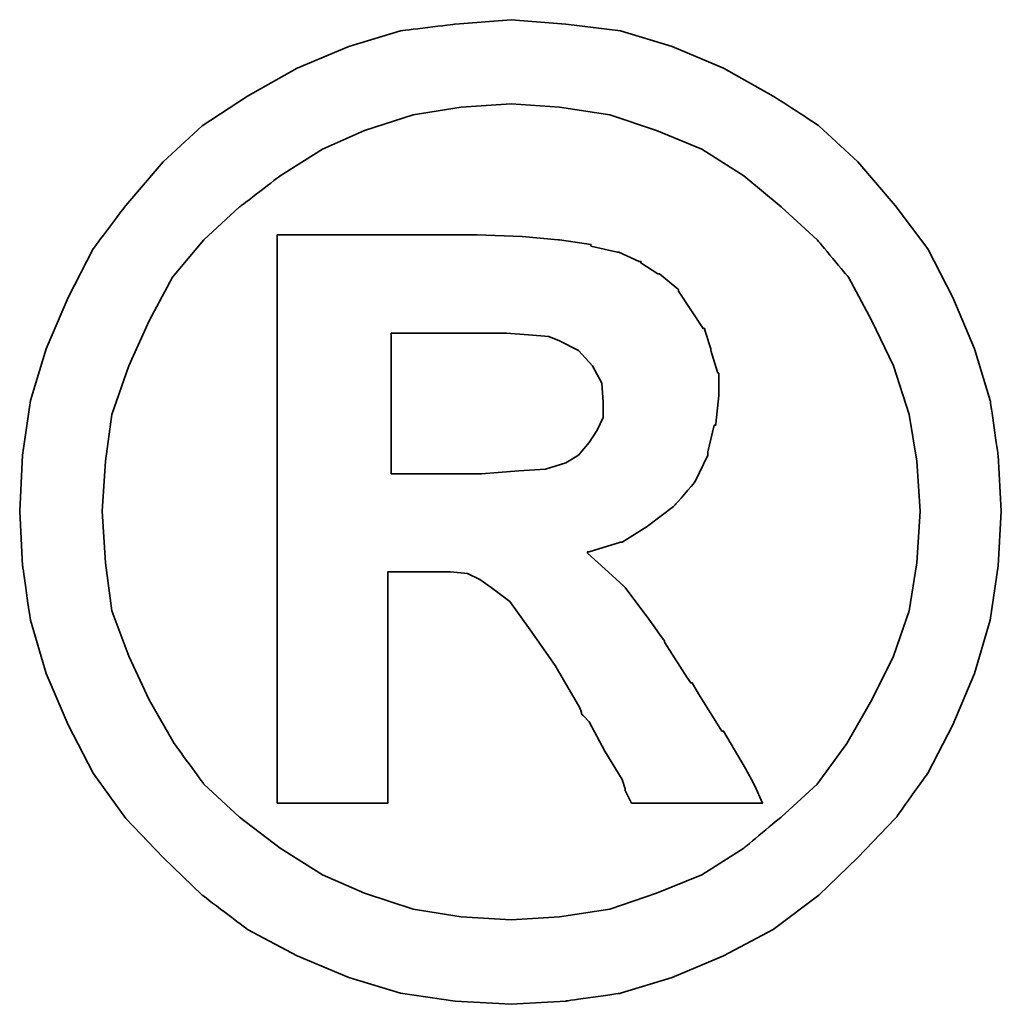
# Model space of a CAD drawing. Header units: millimetres. Extents: x 1805 to 4914, y -1594 to 860.
# Tile 543 of 656: x 4097.75 to 4099.43, y -541.16 to -539.48. Entities that reach past the tile are written whole.
import ezdxf

# ---------------------------------------------------------------- set-up
doc = ezdxf.new("R2010")
doc.units = ezdxf.units.MM
doc.layers.add('DIM', color=4, linetype='CONTINUOUS')
doc.layers.add('layer 1', color=7, linetype='CONTINUOUS')

# ---------------------------------------------------------------- blocks, each defined once
blk = doc.blocks.new('TBI MOTION logo(完整正式版)')
at = {"layer": 'layer 1', "color": 22, "lineweight": 35}
for points, knots in [([(81.20634, 4.98624), (81.20634, 4.98624), (81.18649, 5.32862), (81.18649, 5.32862), (81.18649, 5.32862), (81.18649, 5.32862), (81.13886, 5.66206), (81.13886, 5.66206), (81.13886, 5.66206), (81.13886, 5.66206), (81.04359, 5.97764), (81.04359, 5.97764), (81.04359, 5.97764), (81.04359, 5.97764), (80.91061, 6.29124), (80.91061, 6.29124), (80.91061, 6.29124), (80.91061, 6.29124), (80.75778, 6.58697), (80.75778, 6.58697), (80.75778, 6.58697), (80.75778, 6.58697), (80.5593, 6.85294), (80.5593, 6.85294), (80.5593, 6.85294), (80.5593, 6.85294), (80.33105, 7.1189), (80.33105, 7.1189), (80.33105, 7.1189), (80.33105, 7.1189), (80.09287, 7.33921), (80.09287, 7.33921), (80.09287, 7.33921), (80.09287, 7.33921), (79.815, 7.51982), (79.815, 7.51982), (79.815, 7.51982), (79.815, 7.51982), (79.51133, 7.69051), (79.51133, 7.69051), (79.51133, 7.69051), (79.51133, 7.69051), (79.19773, 7.8235), (79.19773, 7.8235), (79.19773, 7.8235), (79.19773, 7.8235), (78.88215, 7.91877), (78.88215, 7.91877), (78.88215, 7.91877), (78.88215, 7.91877), (78.54871, 7.95846), (78.54871, 7.95846), (78.54871, 7.95846), (78.54871, 7.95846), (78.21526, 7.98625), (78.21526, 7.98625), (78.21526, 7.98625), (78.21526, 7.98625), (77.87388, 7.95846), (77.87388, 7.95846), (77.87388, 7.95846), (77.87388, 7.95846), (77.54044, 7.91877), (77.54044, 7.91877), (77.54044, 7.91877), (77.54044, 7.91877), (77.22485, 7.8235), (77.22485, 7.8235), (77.22485, 7.8235), (77.22485, 7.8235), (76.91027, 7.69051), (76.91027, 7.69051), (76.91027, 7.69051), (76.91027, 7.69051), (76.6056, 7.51982), (76.6056, 7.51982), (76.6056, 7.51982), (76.6056, 7.51982), (76.32972, 7.33921), (76.32972, 7.33921), (76.32972, 7.33921), (76.32972, 7.33921), (76.09154, 7.1189), (76.09154, 7.1189), (76.09154, 7.1189), (76.09154, 7.1189), (75.86329, 6.85294), (75.86329, 6.85294), (75.86329, 6.85294), (75.86329, 6.85294), (75.66382, 6.58697), (75.66382, 6.58697), (75.66382, 6.58697), (75.66382, 6.58697), (75.51099, 6.29124), (75.51099, 6.29124), (75.51099, 6.29124), (75.51099, 6.29124), (75.37702, 5.97764), (75.37702, 5.97764), (75.37702, 5.97764), (75.37702, 5.97764), (75.28175, 5.66206), (75.28175, 5.66206), (75.28175, 5.66206), (75.28175, 5.66206), (75.23411, 5.32862), (75.23411, 5.32862), (75.23411, 5.32862), (75.23411, 5.32862), (75.21625, 4.98624), (75.21625, 4.98624), (75.21625, 4.98624), (75.21625, 4.98624), (75.23411, 4.6528), (75.23411, 4.6528), (75.23411, 4.6528), (75.23411, 4.6528), (75.28175, 4.32035), (75.28175, 4.32035), (75.28175, 4.32035), (75.28175, 4.32035), (75.37702, 3.99583), (75.37702, 3.99583), (75.37702, 3.99583), (75.37702, 3.99583), (75.51099, 3.68224), (75.51099, 3.68224), (75.51099, 3.68224), (75.51099, 3.68224), (75.66382, 3.38749), (75.66382, 3.38749), (75.66382, 3.38749), (75.66382, 3.38749), (75.86329, 3.10963), (75.86329, 3.10963), (75.86329, 3.10963), (75.86329, 3.10963), (76.09154, 2.87145), (76.09154, 2.87145), (76.09154, 2.87145), (76.09154, 2.87145), (76.32972, 2.6432), (76.32972, 2.6432), (76.32972, 2.6432), (76.32972, 2.6432), (76.6056, 2.43381), (76.6056, 2.43381), (76.6056, 2.43381), (76.6056, 2.43381), (76.91027, 2.27205), (76.91027, 2.27205), (76.91027, 2.27205), (76.91027, 2.27205), (77.22485, 2.13906), (77.22485, 2.13906), (77.22485, 2.13906), (77.22485, 2.13906), (77.54044, 2.0438), (77.54044, 2.0438), (77.54044, 2.0438), (77.54044, 2.0438), (77.87388, 1.99616), (77.87388, 1.99616), (77.87388, 1.99616), (77.87388, 1.99616), (78.21526, 1.97631), (78.21526, 1.97631), (78.21526, 1.97631), (78.21526, 1.97631), (78.54871, 1.99616), (78.54871, 1.99616), (78.54871, 1.99616), (78.54871, 1.99616), (78.88215, 2.0438), (78.88215, 2.0438), (78.88215, 2.0438), (78.88215, 2.0438), (79.19773, 2.13906), (79.19773, 2.13906), (79.19773, 2.13906), (79.19773, 2.13906), (79.51133, 2.27205), (79.51133, 2.27205), (79.51133, 2.27205), (79.51133, 2.27205), (79.815, 2.43381), (79.815, 2.43381), (79.815, 2.43381), (79.815, 2.43381), (80.09287, 2.6432), (80.09287, 2.6432), (80.09287, 2.6432), (80.09287, 2.6432), (80.33105, 2.87145), (80.33105, 2.87145), (80.33105, 2.87145), (80.33105, 2.87145), (80.5593, 3.10963), (80.5593, 3.10963), (80.5593, 3.10963), (80.5593, 3.10963), (80.75778, 3.38749), (80.75778, 3.38749), (80.75778, 3.38749), (80.75778, 3.38749), (80.91061, 3.68224), (80.91061, 3.68224), (80.91061, 3.68224), (80.91061, 3.68224), (81.04359, 3.99583), (81.04359, 3.99583), (81.04359, 3.99583), (81.04359, 3.99583), (81.13886, 4.32035), (81.13886, 4.32035), (81.13886, 4.32035), (81.13886, 4.32035), (81.18649, 4.6528), (81.18649, 4.6528), (81.18649, 4.6528), (81.18649, 4.6528), (81.20634, 4.98624), (81.20634, 4.98624)], [0, 0, 0, 0, 0.0178571, 0.0178571, 0.0178571, 0.0178572, 0.0357143, 0.0357143, 0.0357143, 0.0357143, 0.0535714, 0.0535714, 0.0535714, 0.0535714, 0.0714286, 0.0714286, 0.0714286, 0.0714286, 0.0892857, 0.0892857, 0.0892857, 0.0892857, 0.1071429, 0.1071429, 0.1071429, 0.1071429, 0.125, 0.125, 0.125, 0.125, 0.1428571, 0.1428571, 0.1428571, 0.1428572, 0.1607143, 0.1607143, 0.1607143, 0.1607143, 0.1785714, 0.1785714, 0.1785714, 0.1785714, 0.1964286, 0.1964286, 0.1964286, 0.1964286, 0.2142857, 0.2142857, 0.2142857, 0.2142857, 0.2321429, 0.2321429, 0.2321429, 0.2321429, 0.25, 0.25, 0.25, 0.25, 0.2678571, 0.2678571, 0.2678571, 0.2678572, 0.2857143, 0.2857143, 0.2857143, 0.2857143, 0.3035714, 0.3035714, 0.3035714, 0.3035714, 0.3214286, 0.3214286, 0.3214286, 0.3214286, 0.3392857, 0.3392857, 0.3392857, 0.3392857, 0.3571429, 0.3571429, 0.3571429, 0.3571429, 0.375, 0.375, 0.375, 0.375, 0.3928571, 0.3928571, 0.3928571, 0.3928572, 0.4107143, 0.4107143, 0.4107143, 0.4107143, 0.4285714, 0.4285714, 0.4285714, 0.4285714, 0.4464286, 0.4464286, 0.4464286, 0.4464286, 0.4642857, 0.4642857, 0.4642857, 0.4642857, 0.4821429, 0.4821429, 0.4821429, 0.4821429, 0.5, 0.5, 0.5, 0.5, 0.5178571, 0.5178571, 0.5178571, 0.5178572, 0.5357143, 0.5357143, 0.5357143, 0.5357143, 0.5535714, 0.5535714, 0.5535714, 0.5535714, 0.5714286, 0.5714286, 0.5714286, 0.5714286, 0.5892857, 0.5892857, 0.5892857, 0.5892857, 0.6071429, 0.6071429, 0.6071429, 0.6071429, 0.625, 0.625, 0.625, 0.625, 0.6428571, 0.6428571, 0.6428571, 0.6428572, 0.6607143, 0.6607143, 0.6607143, 0.6607143, 0.6785714, 0.6785714, 0.6785714, 0.6785714, 0.6964286, 0.6964286, 0.6964286, 0.6964286, 0.7142857, 0.7142857, 0.7142857, 0.7142857, 0.7321429, 0.7321429, 0.7321429, 0.7321429, 0.75, 0.75, 0.75, 0.75, 0.7678571, 0.7678571, 0.7678571, 0.7678572, 0.7857143, 0.7857143, 0.7857143, 0.7857143, 0.8035714, 0.8035714, 0.8035714, 0.8035714, 0.8214286, 0.8214286, 0.8214286, 0.8214286, 0.8392857, 0.8392857, 0.8392857, 0.8392857, 0.8571429, 0.8571429, 0.8571429, 0.8571429, 0.875, 0.875, 0.875, 0.875, 0.8928571, 0.8928571, 0.8928571, 0.8928572, 0.9107143, 0.9107143, 0.9107143, 0.9107143, 0.9285714, 0.9285714, 0.9285714, 0.9285714, 0.9464286, 0.9464286, 0.9464286, 0.9464286, 0.9642857, 0.9642857, 0.9642857, 0.9642857, 0.9821429, 0.9821429, 0.9821429, 0.9821429, 1, 1, 1, 1]), ([(80.71014, 4.98624), (80.71014, 4.98624), (80.69129, 5.29091), (80.69129, 5.29091), (80.69129, 5.29091), (80.69129, 5.29091), (80.64464, 5.57672), (80.64464, 5.57672), (80.64464, 5.57672), (80.64464, 5.57672), (80.54937, 5.87245), (80.54937, 5.87245), (80.54937, 5.87245), (80.54937, 5.87245), (80.41639, 6.14833), (80.41639, 6.14833), (80.41639, 6.14833), (80.41639, 6.14833), (80.27349, 6.41429), (80.27349, 6.41429), (80.27349, 6.41429), (80.27349, 6.41429), (80.08295, 6.64255), (80.08295, 6.64255), (80.08295, 6.64255), (80.08295, 6.64255), (79.86264, 6.84301), (79.86264, 6.84301), (79.86264, 6.84301), (79.86264, 6.84301), (79.63439, 7.03355), (79.63439, 7.03355), (79.63439, 7.03355), (79.63439, 7.03355), (79.37835, 7.1963), (79.37835, 7.1963), (79.37835, 7.1963), (79.37835, 7.1963), (79.10246, 7.30944), (79.10246, 7.30944), (79.10246, 7.30944), (79.10246, 7.30944), (78.81665, 7.40471), (78.81665, 7.40471), (78.81665, 7.40471), (78.81665, 7.40471), (78.511, 7.45234), (78.511, 7.45234), (78.511, 7.45234), (78.511, 7.45234), (78.21526, 7.47219), (78.21526, 7.47219), (78.21526, 7.47219), (78.21526, 7.47219), (77.9106, 7.45234), (77.9106, 7.45234), (77.9106, 7.45234), (77.9106, 7.45234), (77.61685, 7.40471), (77.61685, 7.40471), (77.61685, 7.40471), (77.61685, 7.40471), (77.32012, 7.30944), (77.32012, 7.30944), (77.32012, 7.30944), (77.32012, 7.30944), (77.06309, 7.1963), (77.06309, 7.1963), (77.06309, 7.1963), (77.06309, 7.1963), (76.80606, 7.03355), (76.80606, 7.03355), (76.80606, 7.03355), (76.80606, 7.03355), (76.55797, 6.84301), (76.55797, 6.84301), (76.55797, 6.84301), (76.55797, 6.84301), (76.34063, 6.64255), (76.34063, 6.64255), (76.34063, 6.64255), (76.34063, 6.64255), (76.1491, 6.41429), (76.1491, 6.41429), (76.1491, 6.41429), (76.1491, 6.41429), (76.0062, 6.14833), (76.0062, 6.14833), (76.0062, 6.14833), (76.0062, 6.14833), (75.88314, 5.87245), (75.88314, 5.87245), (75.88314, 5.87245), (75.88314, 5.87245), (75.77794, 5.57672), (75.77794, 5.57672), (75.77794, 5.57672), (75.77794, 5.57672), (75.73924, 5.29091), (75.73924, 5.29091), (75.73924, 5.29091), (75.73924, 5.29091), (75.72039, 4.98624), (75.72039, 4.98624), (75.72039, 4.98624), (75.72039, 4.98624), (75.73924, 4.67165), (75.73924, 4.67165), (75.73924, 4.67165), (75.73924, 4.67165), (75.77794, 4.37791), (75.77794, 4.37791), (75.77794, 4.37791), (75.77794, 4.37791), (75.88314, 4.10102), (75.88314, 4.10102), (75.88314, 4.10102), (75.88314, 4.10102), (76.0062, 3.83407), (76.0062, 3.83407), (76.0062, 3.83407), (76.0062, 3.83407), (76.15902, 3.56811), (76.15902, 3.56811), (76.15902, 3.56811), (76.15902, 3.56811), (76.34063, 3.32001), (76.34063, 3.32001), (76.34063, 3.32001), (76.34063, 3.32001), (76.55797, 3.11955), (76.55797, 3.11955), (76.55797, 3.11955), (76.55797, 3.11955), (76.80606, 2.92901), (76.80606, 2.92901), (76.80606, 2.92901), (76.80606, 2.92901), (77.06309, 2.76725), (77.06309, 2.76725), (77.06309, 2.76725), (77.06309, 2.76725), (77.32012, 2.65412), (77.32012, 2.65412), (77.32012, 2.65412), (77.32012, 2.65412), (77.61685, 2.55786), (77.61685, 2.55786), (77.61685, 2.55786), (77.61685, 2.55786), (77.9106, 2.51022), (77.9106, 2.51022), (77.9106, 2.51022), (77.9106, 2.51022), (78.21526, 2.49137), (78.21526, 2.49137), (78.21526, 2.49137), (78.21526, 2.49137), (78.511, 2.51022), (78.511, 2.51022), (78.511, 2.51022), (78.511, 2.51022), (78.81665, 2.55786), (78.81665, 2.55786), (78.81665, 2.55786), (78.81665, 2.55786), (79.10246, 2.65412), (79.10246, 2.65412), (79.10246, 2.65412), (79.10246, 2.65412), (79.37835, 2.76725), (79.37835, 2.76725), (79.37835, 2.76725), (79.37835, 2.76725), (79.63439, 2.92901), (79.63439, 2.92901), (79.63439, 2.92901), (79.63439, 2.92901), (79.86264, 3.11955), (79.86264, 3.11955), (79.86264, 3.11955), (79.86264, 3.11955), (80.08295, 3.32001), (80.08295, 3.32001), (80.08295, 3.32001), (80.08295, 3.32001), (80.26356, 3.56811), (80.26356, 3.56811), (80.26356, 3.56811), (80.26356, 3.56811), (80.41639, 3.83407), (80.41639, 3.83407), (80.41639, 3.83407), (80.41639, 3.83407), (80.54937, 4.10102), (80.54937, 4.10102), (80.54937, 4.10102), (80.54937, 4.10102), (80.64464, 4.37791), (80.64464, 4.37791), (80.64464, 4.37791), (80.64464, 4.37791), (80.69129, 4.67165), (80.69129, 4.67165), (80.69129, 4.67165), (80.69129, 4.67165), (80.71014, 4.98624), (80.71014, 4.98624)], [0, 0, 0, 0, 0.0192308, 0.0192308, 0.0192308, 0.0192308, 0.0384615, 0.0384615, 0.0384615, 0.0384615, 0.0576923, 0.0576923, 0.0576923, 0.0576923, 0.0769231, 0.0769231, 0.0769231, 0.0769231, 0.0961538, 0.0961538, 0.0961538, 0.0961539, 0.1153846, 0.1153846, 0.1153846, 0.1153846, 0.1346154, 0.1346154, 0.1346154, 0.1346154, 0.1538462, 0.1538462, 0.1538462, 0.1538462, 0.1730769, 0.1730769, 0.1730769, 0.1730769, 0.1923077, 0.1923077, 0.1923077, 0.1923077, 0.2115385, 0.2115385, 0.2115385, 0.2115385, 0.2307692, 0.2307692, 0.2307692, 0.2307692, 0.25, 0.25, 0.25, 0.25, 0.2692308, 0.2692308, 0.2692308, 0.2692308, 0.2884615, 0.2884615, 0.2884615, 0.2884615, 0.3076923, 0.3076923, 0.3076923, 0.3076923, 0.3269231, 0.3269231, 0.3269231, 0.3269231, 0.3461538, 0.3461538, 0.3461538, 0.3461539, 0.3653846, 0.3653846, 0.3653846, 0.3653846, 0.3846154, 0.3846154, 0.3846154, 0.3846154, 0.4038462, 0.4038462, 0.4038462, 0.4038462, 0.4230769, 0.4230769, 0.4230769, 0.4230769, 0.4423077, 0.4423077, 0.4423077, 0.4423077, 0.4615385, 0.4615385, 0.4615385, 0.4615385, 0.4807692, 0.4807692, 0.4807692, 0.4807692, 0.5, 0.5, 0.5, 0.5, 0.5192308, 0.5192308, 0.5192308, 0.5192308, 0.5384615, 0.5384615, 0.5384615, 0.5384615, 0.5576923, 0.5576923, 0.5576923, 0.5576923, 0.5769231, 0.5769231, 0.5769231, 0.5769231, 0.5961538, 0.5961538, 0.5961538, 0.5961539, 0.6153846, 0.6153846, 0.6153846, 0.6153846, 0.6346154, 0.6346154, 0.6346154, 0.6346154, 0.6538462, 0.6538462, 0.6538462, 0.6538462, 0.6730769, 0.6730769, 0.6730769, 0.6730769, 0.6923077, 0.6923077, 0.6923077, 0.6923077, 0.7115385, 0.7115385, 0.7115385, 0.7115385, 0.7307692, 0.7307692, 0.7307692, 0.7307692, 0.75, 0.75, 0.75, 0.75, 0.7692308, 0.7692308, 0.7692308, 0.7692308, 0.7884615, 0.7884615, 0.7884615, 0.7884615, 0.8076923, 0.8076923, 0.8076923, 0.8076923, 0.8269231, 0.8269231, 0.8269231, 0.8269231, 0.8461538, 0.8461538, 0.8461538, 0.8461539, 0.8653846, 0.8653846, 0.8653846, 0.8653846, 0.8846154, 0.8846154, 0.8846154, 0.8846154, 0.9038462, 0.9038462, 0.9038462, 0.9038462, 0.9230769, 0.9230769, 0.9230769, 0.9230769, 0.9423077, 0.9423077, 0.9423077, 0.9423077, 0.9615385, 0.9615385, 0.9615385, 0.9615385, 0.9807692, 0.9807692, 0.9807692, 0.9807692, 1, 1, 1, 1]), ([(76.78721, 3.2823), (76.78721, 3.2823), (76.78721, 3.32001), (76.78721, 3.32001), (76.78721, 3.32001), (76.78721, 3.32001), (76.78721, 3.42422), (76.78721, 3.42422), (76.78721, 3.42422), (76.78721, 3.42422), (76.78721, 3.59689), (76.78721, 3.59689), (76.78721, 3.59689), (76.78721, 3.59689), (76.78721, 3.80529), (76.78721, 3.80529), (76.78721, 3.80529), (76.78721, 3.80529), (76.78721, 4.0524), (76.78721, 4.0524), (76.78721, 4.0524), (76.78721, 4.0524), (76.78721, 4.32035), (76.78721, 4.32035), (76.78721, 4.32035), (76.78721, 4.32035), (76.78721, 4.92868), (76.78721, 4.92868), (76.78721, 4.92868), (76.78721, 4.92868), (76.78721, 5.53801), (76.78721, 5.53801), (76.78721, 5.53801), (76.78721, 5.53801), (76.78721, 5.82482), (76.78721, 5.82482), (76.78721, 5.82482), (76.78721, 5.82482), (76.78721, 6.07291), (76.78721, 6.07291), (76.78721, 6.07291), (76.78721, 6.07291), (76.78721, 6.30017), (76.78721, 6.30017), (76.78721, 6.30017), (76.78721, 6.30017), (76.78721, 6.45399), (76.78721, 6.45399), (76.78721, 6.45399), (76.78721, 6.45399), (76.78721, 6.5572), (76.78721, 6.5572), (76.78721, 6.5572), (76.78721, 6.5572), (76.78721, 6.59689), (76.78721, 6.59689), (76.78721, 6.59689), (76.78721, 6.59689), (76.78721, 6.67232), (76.78721, 6.67232), (76.78721, 6.67232), (76.78721, 6.67232), (76.8537, 6.67232), (76.8537, 6.67232), (76.8537, 6.67232), (76.8537, 6.67232), (76.87355, 6.67232), (76.87355, 6.67232), (76.87355, 6.67232), (76.87355, 6.67232), (76.91027, 6.67232), (76.91027, 6.67232), (76.91027, 6.67232), (76.91027, 6.67232), (77.04424, 6.67232), (77.04424, 6.67232), (77.04424, 6.67232), (77.04424, 6.67232), (77.22485, 6.67232), (77.22485, 6.67232), (77.22485, 6.67232), (77.22485, 6.67232), (77.43524, 6.67232), (77.43524, 6.67232), (77.43524, 6.67232), (77.43524, 6.67232), (77.65357, 6.67232), (77.65357, 6.67232), (77.65357, 6.67232), (77.65357, 6.67232), (77.82625, 6.67232), (77.82625, 6.67232), (77.82625, 6.67232), (77.82625, 6.67232), (77.94037, 6.67232), (77.94037, 6.67232), (77.94037, 6.67232), (77.94037, 6.67232), (77.97709, 6.67232), (77.97709, 6.67232), (77.97709, 6.67232), (77.97709, 6.67232), (77.99694, 6.67232), (77.99694, 6.67232), (77.99694, 6.67232), (77.99694, 6.67232), (78.00686, 6.67232), (78.00686, 6.67232), (78.00686, 6.67232), (78.00686, 6.67232), (78.28275, 6.6624), (78.28275, 6.6624), (78.28275, 6.6624), (78.28275, 6.6624), (78.50107, 6.64255), (78.50107, 6.64255), (78.50107, 6.64255), (78.50107, 6.64255), (78.511, 6.64255), (78.511, 6.64255), (78.511, 6.64255), (78.511, 6.64255), (78.70154, 6.61476), (78.70154, 6.61476), (78.70154, 6.61476), (78.70154, 6.61476), (78.70154, 6.60483), (78.70154, 6.60483), (78.70154, 6.60483), (78.70154, 6.60483), (78.86429, 6.56713), (78.86429, 6.56713), (78.86429, 6.56713), (78.86429, 6.56713), (78.87223, 6.56713), (78.87223, 6.56713), (78.87223, 6.56713), (78.87223, 6.56713), (78.99727, 6.51056), (78.99727, 6.51056), (78.99727, 6.51056), (78.99727, 6.51056), (79.00719, 6.51056), (79.00719, 6.51056), (79.00719, 6.51056), (79.00719, 6.51056), (79.00719, 6.50162), (79.00719, 6.50162), (79.00719, 6.50162), (79.00719, 6.50162), (79.1104, 6.43415), (79.1104, 6.43415), (79.1104, 6.43415), (79.1104, 6.43415), (79.12132, 6.43415), (79.12132, 6.43415), (79.12132, 6.43415), (79.12132, 6.43415), (79.22552, 6.34781), (79.22552, 6.34781), (79.22552, 6.34781), (79.22552, 6.34781), (79.23544, 6.33888), (79.23544, 6.33888), (79.23544, 6.33888), (79.23544, 6.33888), (79.23544, 6.32895), (79.23544, 6.32895), (79.23544, 6.32895), (79.23544, 6.32895), (79.31087, 6.21483), (79.31087, 6.21483), (79.31087, 6.21483), (79.31087, 6.21483), (79.38629, 6.1007), (79.38629, 6.1007), (79.38629, 6.1007), (79.38629, 6.1007), (79.3972, 6.1007), (79.3972, 6.1007), (79.3972, 6.1007), (79.3972, 6.1007), (79.3972, 6.09078), (79.3972, 6.09078), (79.3972, 6.09078), (79.3972, 6.09078), (79.43392, 5.97764), (79.43392, 5.97764), (79.43392, 5.97764), (79.43392, 5.97764), (79.43392, 5.96772), (79.43392, 5.96772), (79.43392, 5.96772), (79.43392, 5.96772), (79.47362, 5.83474), (79.47362, 5.83474), (79.47362, 5.83474), (79.47362, 5.83474), (79.48156, 5.82482), (79.48156, 5.82482), (79.48156, 5.82482), (79.48156, 5.82482), (79.48156, 5.69977), (79.48156, 5.69977), (79.48156, 5.69977), (79.48156, 5.69977), (79.48156, 5.69183), (79.48156, 5.69183), (79.48156, 5.69183), (79.48156, 5.69183), (79.4637, 5.51915), (79.4637, 5.51915), (79.4637, 5.51915), (79.4637, 5.51915), (79.4637, 5.51122), (79.4637, 5.51122), (79.4637, 5.51122), (79.4637, 5.51122), (79.45377, 5.51122), (79.45377, 5.51122), (79.45377, 5.51122), (79.45377, 5.51122), (79.41507, 5.34847), (79.41507, 5.34847), (79.41507, 5.34847), (79.41507, 5.34847), (79.41507, 5.33854), (79.41507, 5.33854), (79.41507, 5.33854), (79.41507, 5.33854), (79.41507, 5.32862), (79.41507, 5.32862), (79.41507, 5.32862), (79.41507, 5.32862), (79.33865, 5.16785), (79.33865, 5.16785), (79.33865, 5.16785), (79.33865, 5.16785), (79.33071, 5.15693), (79.33071, 5.15693), (79.33071, 5.15693), (79.33071, 5.15693), (79.2156, 5.02495), (79.2156, 5.02495), (79.2156, 5.02495), (79.2156, 5.02495), (79.20567, 5.01502), (79.20567, 5.01502), (79.20567, 5.01502), (79.20567, 5.01502), (79.05483, 4.89991), (79.05483, 4.89991), (79.05483, 4.89991), (79.05483, 4.89991), (79.04491, 4.89197), (79.04491, 4.89197), (79.04491, 4.89197), (79.04491, 4.89197), (78.89208, 4.7967), (78.89208, 4.7967), (78.89208, 4.7967), (78.89208, 4.7967), (78.88215, 4.7967), (78.88215, 4.7967), (78.88215, 4.7967), (78.88215, 4.7967), (78.69161, 4.73913), (78.69161, 4.73913), (78.69161, 4.73913), (78.69161, 4.73913), (78.68169, 4.73913), (78.68169, 4.73913), (78.68169, 4.73913), (78.68169, 4.73913), (78.68169, 4.72921), (78.68169, 4.72921), (78.68169, 4.72921), (78.68169, 4.72921), (78.78688, 4.63394), (78.78688, 4.63394), (78.78688, 4.63394), (78.78688, 4.63394), (78.902, 4.52875), (78.902, 4.52875), (78.902, 4.52875), (78.902, 4.52875), (78.91093, 4.52081), (78.91093, 4.52081), (78.91093, 4.52081), (78.91093, 4.52081), (79.02506, 4.36798), (79.02506, 4.36798), (79.02506, 4.36798), (79.02506, 4.36798), (79.1501, 4.1953), (79.1501, 4.1953), (79.1501, 4.1953), (79.1501, 4.1953), (79.1501, 4.18736), (79.1501, 4.18736), (79.1501, 4.18736), (79.1501, 4.18736), (79.29201, 3.96705), (79.29201, 3.96705), (79.29201, 3.96705), (79.29201, 3.96705), (79.31087, 3.93828), (79.31087, 3.93828), (79.31087, 3.93828), (79.31087, 3.93828), (79.32079, 3.93828), (79.32079, 3.93828), (79.32079, 3.93828), (79.32079, 3.93828), (79.3585, 3.87178), (79.3585, 3.87178), (79.3585, 3.87178), (79.3585, 3.87178), (79.50141, 3.64353), (79.50141, 3.64353), (79.50141, 3.64353), (79.50141, 3.64353), (79.51133, 3.64353), (79.51133, 3.64353), (79.51133, 3.64353), (79.51133, 3.64353), (79.64431, 3.41528), (79.64431, 3.41528), (79.64431, 3.41528), (79.64431, 3.41528), (79.68202, 3.3478), (79.68202, 3.3478), (79.68202, 3.3478), (79.68202, 3.3478), (79.70187, 3.31009), (79.70187, 3.31009), (79.70187, 3.31009), (79.70187, 3.31009), (79.7495, 3.2049), (79.7495, 3.2049), (79.7495, 3.2049), (79.7495, 3.2049), (79.64431, 3.2049), (79.64431, 3.2049), (79.64431, 3.2049), (79.64431, 3.2049), (79.62546, 3.2049), (79.62546, 3.2049), (79.62546, 3.2049), (79.62546, 3.2049), (79.53912, 3.2049), (79.53912, 3.2049), (79.53912, 3.2049), (79.53912, 3.2049), (79.31087, 3.2049), (79.31087, 3.2049), (79.31087, 3.2049), (79.31087, 3.2049), (79.08262, 3.2049), (79.08262, 3.2049), (79.08262, 3.2049), (79.08262, 3.2049), (79.00719, 3.2049), (79.00719, 3.2049), (79.00719, 3.2049), (79.00719, 3.2049), (78.98735, 3.2049), (78.98735, 3.2049), (78.98735, 3.2049), (78.98735, 3.2049), (78.94964, 3.2049), (78.94964, 3.2049), (78.94964, 3.2049), (78.94964, 3.2049), (78.92979, 3.24459), (78.92979, 3.24459), (78.92979, 3.24459), (78.92979, 3.24459), (78.91093, 3.2823), (78.91093, 3.2823), (78.91093, 3.2823), (78.91093, 3.2823), (78.91093, 3.29223), (78.91093, 3.29223), (78.91093, 3.29223), (78.91093, 3.29223), (78.89208, 3.3478), (78.89208, 3.3478), (78.89208, 3.3478), (78.89208, 3.3478), (78.78688, 3.52048), (78.78688, 3.52048), (78.78688, 3.52048), (78.78688, 3.52048), (78.69161, 3.7001), (78.69161, 3.7001), (78.69161, 3.7001), (78.69161, 3.7001), (78.6539, 3.7388), (78.6539, 3.7388), (78.6539, 3.7388), (78.6539, 3.7388), (78.64398, 3.74873), (78.64398, 3.74873), (78.64398, 3.74873), (78.64398, 3.74873), (78.64398, 3.75766), (78.64398, 3.75766), (78.64398, 3.75766), (78.64398, 3.75766), (78.63405, 3.78644), (78.63405, 3.78644), (78.63405, 3.78644), (78.63405, 3.78644), (78.48321, 4.04347), (78.48321, 4.04347), (78.48321, 4.04347), (78.48321, 4.04347), (78.33038, 4.2618), (78.33038, 4.2618), (78.33038, 4.2618), (78.33038, 4.2618), (78.20732, 4.43447), (78.20732, 4.43447), (78.20732, 4.43447), (78.20732, 4.43447), (78.09221, 4.52081), (78.09221, 4.52081), (78.09221, 4.52081), (78.09221, 4.52081), (78.02472, 4.56845), (78.02472, 4.56845), (78.02472, 4.56845), (78.02472, 4.56845), (77.9493, 4.60616), (77.9493, 4.60616), (77.9493, 4.60616), (77.9493, 4.60616), (77.8451, 4.61608), (77.8451, 4.61608), (77.8451, 4.61608), (77.8451, 4.61608), (77.71113, 4.61608), (77.71113, 4.61608), (77.71113, 4.61608), (77.71113, 4.61608), (77.69128, 4.61608), (77.69128, 4.61608), (77.69128, 4.61608), (77.69128, 4.61608), (77.67342, 4.61608), (77.67342, 4.61608), (77.67342, 4.61608), (77.67342, 4.61608), (77.5583, 4.61608), (77.5583, 4.61608), (77.5583, 4.61608), (77.5583, 4.61608), (77.46303, 4.61608), (77.46303, 4.61608), (77.46303, 4.61608), (77.46303, 4.61608), (77.46303, 4.54761), (77.46303, 4.54761), (77.46303, 4.54761), (77.46303, 4.54761), (77.46303, 4.47318), (77.46303, 4.47318), (77.46303, 4.47318), (77.46303, 4.47318), (77.46303, 4.24294), (77.46303, 4.24294), (77.46303, 4.24294), (77.46303, 4.24294), (77.46303, 3.99583), (77.46303, 3.99583), (77.46303, 3.99583), (77.46303, 3.99583), (77.46303, 3.72888), (77.46303, 3.72888), (77.46303, 3.72888), (77.46303, 3.72888), (77.46303, 3.51055), (77.46303, 3.51055), (77.46303, 3.51055), (77.46303, 3.51055), (77.46303, 3.42422), (77.46303, 3.42422), (77.46303, 3.42422), (77.46303, 3.42422), (77.46303, 3.35773), (77.46303, 3.35773), (77.46303, 3.35773), (77.46303, 3.35773), (77.46303, 3.30017), (77.46303, 3.30017), (77.46303, 3.30017), (77.46303, 3.30017), (77.46303, 3.2823), (77.46303, 3.2823), (77.46303, 3.2823), (77.46303, 3.2823), (77.46303, 3.2049), (77.46303, 3.2049), (77.46303, 3.2049), (77.46303, 3.2049), (77.39753, 3.2049), (77.39753, 3.2049), (77.39753, 3.2049), (77.39753, 3.2049), (77.37768, 3.2049), (77.37768, 3.2049), (77.37768, 3.2049), (77.37768, 3.2049), (77.32012, 3.2049), (77.32012, 3.2049), (77.32012, 3.2049), (77.32012, 3.2049), (77.12165, 3.2049), (77.12165, 3.2049), (77.12165, 3.2049), (77.12165, 3.2049), (76.94897, 3.2049), (76.94897, 3.2049), (76.94897, 3.2049), (76.94897, 3.2049), (76.8924, 3.2049), (76.8924, 3.2049), (76.8924, 3.2049), (76.8924, 3.2049), (76.8537, 3.2049), (76.8537, 3.2049), (76.8537, 3.2049), (76.8537, 3.2049), (76.78721, 3.2049), (76.78721, 3.2049), (76.78721, 3.2049), (76.78721, 3.2049), (76.78721, 3.2823), (76.78721, 3.2823)], [0, 0, 0, 0, 0.0074074, 0.0074074, 0.0074074, 0.0074074, 0.0148148, 0.0148148, 0.0148148, 0.0148148, 0.0222222, 0.0222222, 0.0222222, 0.0222222, 0.0296296, 0.0296296, 0.0296296, 0.0296296, 0.037037, 0.037037, 0.037037, 0.037037, 0.0444444, 0.0444444, 0.0444444, 0.0444445, 0.0518519, 0.0518519, 0.0518519, 0.0518519, 0.0592593, 0.0592593, 0.0592593, 0.0592593, 0.0666667, 0.0666667, 0.0666667, 0.0666667, 0.0740741, 0.0740741, 0.0740741, 0.0740741, 0.0814815, 0.0814815, 0.0814815, 0.0814815, 0.0888889, 0.0888889, 0.0888889, 0.0888889, 0.0962963, 0.0962963, 0.0962963, 0.0962963, 0.1037037, 0.1037037, 0.1037037, 0.1037037, 0.1111111, 0.1111111, 0.1111111, 0.1111111, 0.1185185, 0.1185185, 0.1185185, 0.1185185, 0.1259259, 0.1259259, 0.1259259, 0.1259259, 0.1333333, 0.1333333, 0.1333333, 0.1333333, 0.1407407, 0.1407407, 0.1407407, 0.1407408, 0.1481481, 0.1481481, 0.1481481, 0.1481482, 0.1555556, 0.1555556, 0.1555556, 0.1555556, 0.162963, 0.162963, 0.162963, 0.162963, 0.1703704, 0.1703704, 0.1703704, 0.1703704, 0.1777778, 0.1777778, 0.1777778, 0.1777778, 0.1851852, 0.1851852, 0.1851852, 0.1851852, 0.1925926, 0.1925926, 0.1925926, 0.1925926, 0.2, 0.2, 0.2, 0.2, 0.2074074, 0.2074074, 0.2074074, 0.2074074, 0.2148148, 0.2148148, 0.2148148, 0.2148148, 0.2222222, 0.2222222, 0.2222222, 0.2222222, 0.2296296, 0.2296296, 0.2296296, 0.2296296, 0.237037, 0.237037, 0.237037, 0.237037, 0.2444444, 0.2444444, 0.2444444, 0.2444445, 0.2518519, 0.2518519, 0.2518519, 0.2518519, 0.2592593, 0.2592593, 0.2592593, 0.2592593, 0.2666667, 0.2666667, 0.2666667, 0.2666667, 0.2740741, 0.2740741, 0.2740741, 0.2740741, 0.2814815, 0.2814815, 0.2814815, 0.2814815, 0.2888889, 0.2888889, 0.2888889, 0.2888889, 0.2962963, 0.2962963, 0.2962963, 0.2962963, 0.3037037, 0.3037037, 0.3037037, 0.3037037, 0.3111111, 0.3111111, 0.3111111, 0.3111111, 0.3185185, 0.3185185, 0.3185185, 0.3185185, 0.3259259, 0.3259259, 0.3259259, 0.3259259, 0.3333333, 0.3333333, 0.3333333, 0.3333333, 0.3407407, 0.3407407, 0.3407407, 0.3407408, 0.3481481, 0.3481481, 0.3481481, 0.3481482, 0.3555556, 0.3555556, 0.3555556, 0.3555556, 0.362963, 0.362963, 0.362963, 0.362963, 0.3703704, 0.3703704, 0.3703704, 0.3703704, 0.3777778, 0.3777778, 0.3777778, 0.3777778, 0.3851852, 0.3851852, 0.3851852, 0.3851852, 0.3925926, 0.3925926, 0.3925926, 0.3925926, 0.4, 0.4, 0.4, 0.4, 0.4074074, 0.4074074, 0.4074074, 0.4074074, 0.4148148, 0.4148148, 0.4148148, 0.4148148, 0.4222222, 0.4222222, 0.4222222, 0.4222222, 0.4296296, 0.4296296, 0.4296296, 0.4296296, 0.437037, 0.437037, 0.437037, 0.437037, 0.4444444, 0.4444444, 0.4444444, 0.4444445, 0.4518519, 0.4518519, 0.4518519, 0.4518519, 0.4592593, 0.4592593, 0.4592593, 0.4592593, 0.4666667, 0.4666667, 0.4666667, 0.4666667, 0.4740741, 0.4740741, 0.4740741, 0.4740741, 0.4814815, 0.4814815, 0.4814815, 0.4814815, 0.4888889, 0.4888889, 0.4888889, 0.4888889, 0.4962963, 0.4962963, 0.4962963, 0.4962963, 0.5037037, 0.5037037, 0.5037037, 0.5037037, 0.5111111, 0.5111111, 0.5111111, 0.5111111, 0.5185185, 0.5185185, 0.5185185, 0.5185185, 0.5259259, 0.5259259, 0.5259259, 0.5259259, 0.5333333, 0.5333333, 0.5333333, 0.5333333, 0.5407407, 0.5407407, 0.5407407, 0.5407408, 0.5481481, 0.5481481, 0.5481481, 0.5481482, 0.5555556, 0.5555556, 0.5555556, 0.5555556, 0.562963, 0.562963, 0.562963, 0.562963, 0.5703704, 0.5703704, 0.5703704, 0.5703704, 0.5777778, 0.5777778, 0.5777778, 0.5777778, 0.5851852, 0.5851852, 0.5851852, 0.5851852, 0.5925926, 0.5925926, 0.5925926, 0.5925926, 0.6, 0.6, 0.6, 0.6, 0.6074074, 0.6074074, 0.6074074, 0.6074074, 0.6148148, 0.6148148, 0.6148148, 0.6148148, 0.6222222, 0.6222222, 0.6222222, 0.6222222, 0.6296296, 0.6296296, 0.6296296, 0.6296296, 0.637037, 0.637037, 0.637037, 0.637037, 0.6444444, 0.6444444, 0.6444444, 0.6444445, 0.6518519, 0.6518519, 0.6518519, 0.6518519, 0.6592593, 0.6592593, 0.6592593, 0.6592593, 0.6666667, 0.6666667, 0.6666667, 0.6666667, 0.6740741, 0.6740741, 0.6740741, 0.6740741, 0.6814815, 0.6814815, 0.6814815, 0.6814815, 0.6888889, 0.6888889, 0.6888889, 0.6888889, 0.6962963, 0.6962963, 0.6962963, 0.6962963, 0.7037037, 0.7037037, 0.7037037, 0.7037037, 0.7111111, 0.7111111, 0.7111111, 0.7111111, 0.7185185, 0.7185185, 0.7185185, 0.7185185, 0.7259259, 0.7259259, 0.7259259, 0.7259259, 0.7333333, 0.7333333, 0.7333333, 0.7333333, 0.7407407, 0.7407407, 0.7407407, 0.7407408, 0.7481481, 0.7481481, 0.7481481, 0.7481482, 0.7555556, 0.7555556, 0.7555556, 0.7555556, 0.762963, 0.762963, 0.762963, 0.762963, 0.7703704, 0.7703704, 0.7703704, 0.7703704, 0.7777778, 0.7777778, 0.7777778, 0.7777778, 0.7851852, 0.7851852, 0.7851852, 0.7851852, 0.7925926, 0.7925926, 0.7925926, 0.7925926, 0.8, 0.8, 0.8, 0.8, 0.8074074, 0.8074074, 0.8074074, 0.8074074, 0.8148148, 0.8148148, 0.8148148, 0.8148148, 0.8222222, 0.8222222, 0.8222222, 0.8222222, 0.8296296, 0.8296296, 0.8296296, 0.8296296, 0.837037, 0.837037, 0.837037, 0.837037, 0.8444444, 0.8444444, 0.8444444, 0.8444445, 0.8518519, 0.8518519, 0.8518519, 0.8518519, 0.8592593, 0.8592593, 0.8592593, 0.8592593, 0.8666667, 0.8666667, 0.8666667, 0.8666667, 0.8740741, 0.8740741, 0.8740741, 0.8740741, 0.8814815, 0.8814815, 0.8814815, 0.8814815, 0.8888889, 0.8888889, 0.8888889, 0.8888889, 0.8962963, 0.8962963, 0.8962963, 0.8962963, 0.9037037, 0.9037037, 0.9037037, 0.9037037, 0.9111111, 0.9111111, 0.9111111, 0.9111111, 0.9185185, 0.9185185, 0.9185185, 0.9185185, 0.9259259, 0.9259259, 0.9259259, 0.9259259, 0.9333333, 0.9333333, 0.9333333, 0.9333333, 0.9407407, 0.9407407, 0.9407407, 0.9407408, 0.9481481, 0.9481481, 0.9481481, 0.9481482, 0.9555556, 0.9555556, 0.9555556, 0.9555556, 0.962963, 0.962963, 0.962963, 0.962963, 0.9703704, 0.9703704, 0.9703704, 0.9703704, 0.9777778, 0.9777778, 0.9777778, 0.9777778, 0.9851852, 0.9851852, 0.9851852, 0.9851852, 0.9925926, 0.9925926, 0.9925926, 0.9925926, 1, 1, 1, 1]), ([(77.48288, 6.07291), (77.48288, 6.07291), (77.48288, 5.99551), (77.48288, 5.99551), (77.48288, 5.99551), (77.48288, 5.99551), (77.48288, 5.82482), (77.48288, 5.82482), (77.48288, 5.82482), (77.48288, 5.82482), (77.48288, 5.63328), (77.48288, 5.63328), (77.48288, 5.63328), (77.48288, 5.63328), (77.48288, 5.46358), (77.48288, 5.46358), (77.48288, 5.46358), (77.48288, 5.46358), (77.48288, 5.29091), (77.48288, 5.29091), (77.48288, 5.29091), (77.48288, 5.29091), (77.48288, 5.21449), (77.48288, 5.21449), (77.48288, 5.21449), (77.48288, 5.21449), (77.50074, 5.21449), (77.50074, 5.21449), (77.50074, 5.21449), (77.50074, 5.21449), (77.71113, 5.21449), (77.71113, 5.21449), (77.71113, 5.21449), (77.71113, 5.21449), (77.94037, 5.21449), (77.94037, 5.21449), (77.94037, 5.21449), (77.94037, 5.21449), (78.01579, 5.21449), (78.01579, 5.21449), (78.01579, 5.21449), (78.01579, 5.21449), (78.03465, 5.21449), (78.03465, 5.21449), (78.03465, 5.21449), (78.03465, 5.21449), (78.2629, 5.23335), (78.2629, 5.23335), (78.2629, 5.23335), (78.2629, 5.23335), (78.42565, 5.24327), (78.42565, 5.24327), (78.42565, 5.24327), (78.42565, 5.24327), (78.54871, 5.28098), (78.54871, 5.28098), (78.54871, 5.28098), (78.54871, 5.28098), (78.62611, 5.32862), (78.62611, 5.32862), (78.62611, 5.32862), (78.62611, 5.32862), (78.69161, 5.40503), (78.69161, 5.40503), (78.69161, 5.40503), (78.69161, 5.40503), (78.73925, 5.48145), (78.73925, 5.48145), (78.73925, 5.48145), (78.73925, 5.48145), (78.77696, 5.55885), (78.77696, 5.55885), (78.77696, 5.55885), (78.77696, 5.55885), (78.77696, 5.65214), (78.77696, 5.65214), (78.77696, 5.65214), (78.77696, 5.65214), (78.76902, 5.76726), (78.76902, 5.76726), (78.76902, 5.76726), (78.76902, 5.76726), (78.71146, 5.87245), (78.71146, 5.87245), (78.71146, 5.87245), (78.71146, 5.87245), (78.62611, 5.96772), (78.62611, 5.96772), (78.62611, 5.96772), (78.62611, 5.96772), (78.511, 6.02528), (78.511, 6.02528), (78.511, 6.02528), (78.511, 6.02528), (78.44451, 6.05306), (78.44451, 6.05306), (78.44451, 6.05306), (78.44451, 6.05306), (78.32046, 6.06299), (78.32046, 6.06299), (78.32046, 6.06299), (78.32046, 6.06299), (78.18748, 6.07291), (78.18748, 6.07291), (78.18748, 6.07291), (78.18748, 6.07291), (77.99694, 6.07291), (77.99694, 6.07291), (77.99694, 6.07291), (77.99694, 6.07291), (77.97709, 6.07291), (77.97709, 6.07291), (77.97709, 6.07291), (77.97709, 6.07291), (77.90167, 6.07291), (77.90167, 6.07291), (77.90167, 6.07291), (77.90167, 6.07291), (77.69128, 6.07291), (77.69128, 6.07291), (77.69128, 6.07291), (77.69128, 6.07291), (77.50074, 6.07291), (77.50074, 6.07291), (77.50074, 6.07291), (77.50074, 6.07291), (77.48288, 6.07291), (77.48288, 6.07291)], [0, 0, 0, 0, 0.03125, 0.03125, 0.03125, 0.03125, 0.0625, 0.0625, 0.0625, 0.0625, 0.09375, 0.09375, 0.09375, 0.09375, 0.125, 0.125, 0.125, 0.125, 0.15625, 0.15625, 0.15625, 0.15625, 0.1875, 0.1875, 0.1875, 0.1875, 0.21875, 0.21875, 0.21875, 0.21875, 0.25, 0.25, 0.25, 0.25, 0.28125, 0.28125, 0.28125, 0.28125, 0.3125, 0.3125, 0.3125, 0.3125, 0.34375, 0.34375, 0.34375, 0.34375, 0.375, 0.375, 0.375, 0.375, 0.40625, 0.40625, 0.40625, 0.40625, 0.4375, 0.4375, 0.4375, 0.4375, 0.46875, 0.46875, 0.46875, 0.46875, 0.5, 0.5, 0.5, 0.5, 0.53125, 0.53125, 0.53125, 0.53125, 0.5625, 0.5625, 0.5625, 0.5625, 0.59375, 0.59375, 0.59375, 0.59375, 0.625, 0.625, 0.625, 0.625, 0.65625, 0.65625, 0.65625, 0.65625, 0.6875, 0.6875, 0.6875, 0.6875, 0.71875, 0.71875, 0.71875, 0.71875, 0.75, 0.75, 0.75, 0.75, 0.78125, 0.78125, 0.78125, 0.78125, 0.8125, 0.8125, 0.8125, 0.8125, 0.84375, 0.84375, 0.84375, 0.84375, 0.875, 0.875, 0.875, 0.875, 0.90625, 0.90625, 0.90625, 0.90625, 0.9375, 0.9375, 0.9375, 0.9375, 0.96875, 0.96875, 0.96875, 0.96875, 1, 1, 1, 1])]:
    blk.add_open_spline(points, degree=3, knots=knots, dxfattribs=at)

msp = doc.modelspace()

# ---------------------------------------------------------------- block references
at = {"layer": 'DIM', "color": 7, "xscale": 0.2802190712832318, "yscale": 0.2802190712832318, "zscale": 0.2802190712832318}
msp.add_blockref('TBI MOTION logo(完整正式版)', (4076.6729, -541.7132), dxfattribs=at)

doc.saveas('drawing.dxf')
